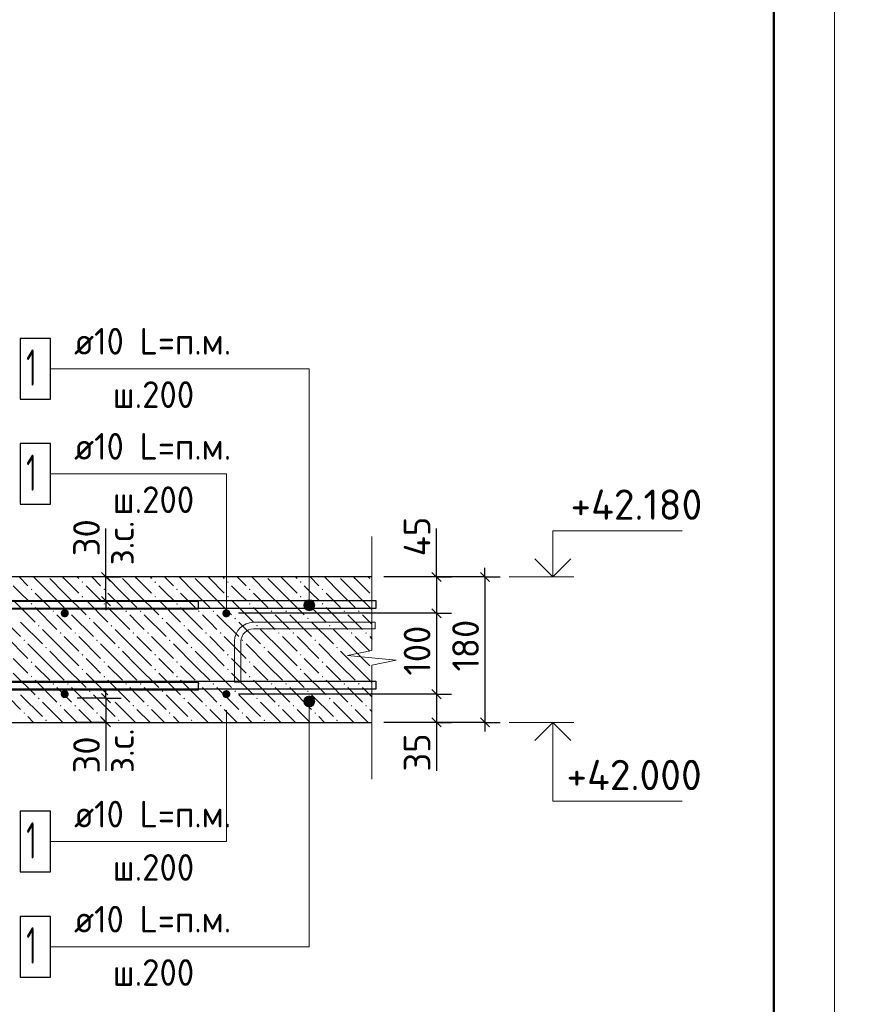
# Model space of a CAD drawing. Header units: millimetres. Extents: x 40580 to 1930067, y -240640 to 81020.
# Tile 609 of 656: x 1538629 to 1545604, y -232821 to -224700. Entities that reach past the tile are written whole.
import ezdxf

# ---------------------------------------------------------------- set-up
doc = ezdxf.new("R2010")
doc.units = ezdxf.units.MM
for name, color, linetype, lineweight in [('Standard', 7, 'Continuous', 25), ('ЖБ Перекрытие верхний уровень', 7, 'Continuous', 35), ('Позиционная метка линия выноска', 7, 'Continuous', 13), ('Примечания', 7, 'Continuous', 13), ('Фиксатор', 7, 'Continuous', 25), ('Фоновоя арматура Х1', 52, 'Continuous', 25)]:
    doc.layers.add(name, color=color, linetype=linetype, lineweight=lineweight)
doc.layers.add('Размерная выноска', color=7, linetype='Continuous')
doc.styles.add('ISOCPEUR', font='isocpeur.ttf')

msp = doc.modelspace()

# ---------------------------------------------------------------- hatches: boundary and pattern name
at = {"layer": 'ЖБ Перекрытие верхний уровень', "linetype": 'Continuous', "lineweight": -3, "transparency": 33554687}
for points in [[(1539139.7, -229338.8), (1539146.2, -229332.3), (1539152.7, -229338.8), (1539146.2, -229345.3)], [(1539739.7, -229338.8), (1539746.2, -229332.3), (1539752.7, -229338.8), (1539746.2, -229345.3)], [(1540339.7, -229338.8), (1540346.2, -229332.3), (1540352.7, -229338.8), (1540346.2, -229345.3)], [(1540939.7, -229338.8), (1540946.2, -229332.3), (1540952.7, -229338.8), (1540946.2, -229345.3)], [(1538719.7, -229398.8), (1538726.2, -229392.3), (1538732.7, -229398.8), (1538726.2, -229405.3)], [(1539319.7, -229398.8), (1539326.2, -229392.3), (1539332.7, -229398.8), (1539326.2, -229405.3)], [(1539919.7, -229398.8), (1539926.2, -229392.3), (1539932.7, -229398.8), (1539926.2, -229405.3)], [(1540519.7, -229398.8), (1540526.2, -229392.3), (1540532.7, -229398.8), (1540526.2, -229405.3)], [(1541119.7, -229398.8), (1541126.2, -229392.3), (1541132.7, -229398.8), (1541126.2, -229405.3)], [(1538719.7, -229518.8), (1538726.2, -229512.3), (1538732.7, -229518.8), (1538726.2, -229525.3)], [(1539139.7, -229458.8), (1539146.2, -229452.3), (1539152.7, -229458.8), (1539146.2, -229465.3)], [(1539319.7, -229518.8), (1539326.2, -229512.3), (1539332.7, -229518.8), (1539326.2, -229525.3)], [(1539739.7, -229458.8), (1539746.2, -229452.3), (1539752.7, -229458.8), (1539746.2, -229465.3)], [(1539919.7, -229518.8), (1539926.2, -229512.3), (1539932.7, -229518.8), (1539926.2, -229525.3)], [(1540339.7, -229458.8), (1540346.2, -229452.3), (1540352.7, -229458.8), (1540346.2, -229465.3)], [(1540519.7, -229518.8), (1540526.2, -229512.3), (1540532.7, -229518.8), (1540526.2, -229525.3)], [(1540939.7, -229458.8), (1540946.2, -229452.3), (1540952.7, -229458.8), (1540946.2, -229465.3)], [(1541119.7, -229518.8), (1541126.2, -229512.3), (1541132.7, -229518.8), (1541126.2, -229525.3)], [(1538899.7, -229578.8), (1538906.2, -229572.3), (1538912.7, -229578.8), (1538906.2, -229585.3)], [(1539019.7, -229578.8), (1539026.2, -229572.3), (1539032.7, -229578.8), (1539026.2, -229585.3)], [(1539499.7, -229578.8), (1539506.2, -229572.3), (1539512.7, -229578.8), (1539506.2, -229585.3)], [(1539619.7, -229578.8), (1539626.2, -229572.3), (1539632.7, -229578.8), (1539626.2, -229585.3)], [(1540099.7, -229578.8), (1540106.2, -229572.3), (1540112.7, -229578.8), (1540106.2, -229585.3)], [(1540219.7, -229578.8), (1540226.2, -229572.3), (1540232.7, -229578.8), (1540226.2, -229585.3)], [(1540699.7, -229578.8), (1540706.2, -229572.3), (1540712.7, -229578.8), (1540706.2, -229585.3)], [(1540819.7, -229578.8), (1540826.2, -229572.3), (1540832.7, -229578.8), (1540826.2, -229585.3)], [(1541299.7, -229578.8), (1541306.2, -229572.3), (1541312.7, -229578.8), (1541306.2, -229585.3)], [(1541419.7, -229578.8), (1541426.2, -229572.3), (1541432.7, -229578.8), (1541426.2, -229585.3)], [(1539199.7, -229638.8), (1539206.2, -229632.3), (1539212.7, -229638.8), (1539206.2, -229645.3)], [(1539799.7, -229638.8), (1539806.2, -229632.3), (1539812.7, -229638.8), (1539806.2, -229645.3)], [(1540399.7, -229638.8), (1540406.2, -229632.3), (1540412.7, -229638.8), (1540406.2, -229645.3)], [(1540999.7, -229638.8), (1541006.2, -229632.3), (1541012.7, -229638.8), (1541006.2, -229645.3)], [(1538779.7, -229698.8), (1538786.2, -229692.3), (1538792.7, -229698.8), (1538786.2, -229705.3)], [(1538959.7, -229758.8), (1538966.2, -229752.3), (1538972.7, -229758.8), (1538966.2, -229765.3)], [(1539079.7, -229758.8), (1539086.2, -229752.3), (1539092.7, -229758.8), (1539086.2, -229765.3)], [(1539379.7, -229698.8), (1539386.2, -229692.3), (1539392.7, -229698.8), (1539386.2, -229705.3)], [(1539559.7, -229758.8), (1539566.2, -229752.3), (1539572.7, -229758.8), (1539566.2, -229765.3)], [(1539679.7, -229758.8), (1539686.2, -229752.3), (1539692.7, -229758.8), (1539686.2, -229765.3)], [(1539979.7, -229698.8), (1539986.2, -229692.3), (1539992.7, -229698.8), (1539986.2, -229705.3)], [(1540159.7, -229758.8), (1540166.2, -229752.3), (1540172.7, -229758.8), (1540166.2, -229765.3)], [(1540279.7, -229758.8), (1540286.2, -229752.3), (1540292.7, -229758.8), (1540286.2, -229765.3)], [(1540579.7, -229698.8), (1540586.2, -229692.3), (1540592.7, -229698.8), (1540586.2, -229705.3)], [(1540759.7, -229758.8), (1540766.2, -229752.3), (1540772.7, -229758.8), (1540766.2, -229765.3)], [(1540879.7, -229758.8), (1540886.2, -229752.3), (1540892.7, -229758.8), (1540886.2, -229765.3)], [(1541179.7, -229698.8), (1541186.2, -229692.3), (1541192.7, -229698.8), (1541186.2, -229705.3)], [(1541359.7, -229758.8), (1541366.2, -229752.3), (1541372.7, -229758.8), (1541366.2, -229765.3)], [(1541479.7, -229758.8), (1541486.2, -229752.3), (1541492.7, -229758.8), (1541486.2, -229765.3)], [(1538659.7, -229818.8), (1538666.2, -229812.3), (1538672.7, -229818.8), (1538666.2, -229825.3)], [(1539259.7, -229818.8), (1539266.2, -229812.3), (1539272.7, -229818.8), (1539266.2, -229825.3)], [(1539859.7, -229818.8), (1539866.2, -229812.3), (1539872.7, -229818.8), (1539866.2, -229825.3)], [(1540459.7, -229818.8), (1540466.2, -229812.3), (1540472.7, -229818.8), (1540466.2, -229825.3)], [(1541059.7, -229818.8), (1541066.2, -229812.3), (1541072.7, -229818.8), (1541066.2, -229825.3)], [(1538839.7, -229878.8), (1538846.2, -229872.3), (1538852.7, -229878.8), (1538846.2, -229885.3)], [(1539439.7, -229878.8), (1539446.2, -229872.3), (1539452.7, -229878.8), (1539446.2, -229885.3)], [(1540039.7, -229878.8), (1540046.2, -229872.3), (1540052.7, -229878.8), (1540046.2, -229885.3)], [(1540639.7, -229878.8), (1540646.2, -229872.3), (1540652.7, -229878.8), (1540646.2, -229885.3)], [(1541239.7, -229878.8), (1541246.2, -229872.3), (1541252.7, -229878.8), (1541246.2, -229885.3)], [(1538719.7, -229998.8), (1538726.2, -229992.3), (1538732.7, -229998.8), (1538726.2, -230005.3)], [(1539139.7, -229938.8), (1539146.2, -229932.3), (1539152.7, -229938.8), (1539146.2, -229945.3)], [(1539319.7, -229998.8), (1539326.2, -229992.3), (1539332.7, -229998.8), (1539326.2, -230005.3)], [(1539739.7, -229938.8), (1539746.2, -229932.3), (1539752.7, -229938.8), (1539746.2, -229945.3)], [(1539919.7, -229998.8), (1539926.2, -229992.3), (1539932.7, -229998.8), (1539926.2, -230005.3)], [(1540339.7, -229938.8), (1540346.2, -229932.3), (1540352.7, -229938.8), (1540346.2, -229945.3)], [(1540519.7, -229998.8), (1540526.2, -229992.3), (1540532.7, -229998.8), (1540526.2, -230005.3)], [(1540939.7, -229938.8), (1540946.2, -229932.3), (1540952.7, -229938.8), (1540946.2, -229945.3)], [(1541119.7, -229998.8), (1541126.2, -229992.3), (1541132.7, -229998.8), (1541126.2, -230005.3)], [(1539139.7, -230058.8), (1539146.2, -230052.3), (1539152.7, -230058.8), (1539146.2, -230065.3)], [(1539739.7, -230058.8), (1539746.2, -230052.3), (1539752.7, -230058.8), (1539746.2, -230065.3)], [(1540339.7, -230058.8), (1540346.2, -230052.3), (1540352.7, -230058.8), (1540346.2, -230065.3)], [(1540939.7, -230058.8), (1540946.2, -230052.3), (1540952.7, -230058.8), (1540946.2, -230065.3)], [(1538719.7, -230118.8), (1538726.2, -230112.3), (1538732.7, -230118.8), (1538726.2, -230125.3)], [(1539319.7, -230118.8), (1539326.2, -230112.3), (1539332.7, -230118.8), (1539326.2, -230125.3)], [(1539919.7, -230118.8), (1539926.2, -230112.3), (1539932.7, -230118.8), (1539926.2, -230125.3)], [(1540519.7, -230118.8), (1540526.2, -230112.3), (1540532.7, -230118.8), (1540526.2, -230125.3)], [(1541119.7, -230118.8), (1541126.2, -230112.3), (1541132.7, -230118.8), (1541126.2, -230125.3)], [(1538899.7, -230178.8), (1538906.2, -230172.3), (1538912.7, -230178.8), (1538906.2, -230185.3)], [(1539019.7, -230178.8), (1539026.2, -230172.3), (1539032.7, -230178.8), (1539026.2, -230185.3)], [(1539199.7, -230238.8), (1539206.2, -230232.3), (1539212.7, -230238.8), (1539206.2, -230245.3)], [(1539499.7, -230178.8), (1539506.2, -230172.3), (1539512.7, -230178.8), (1539506.2, -230185.3)], [(1539619.7, -230178.8), (1539626.2, -230172.3), (1539632.7, -230178.8), (1539626.2, -230185.3)], [(1539799.7, -230238.8), (1539806.2, -230232.3), (1539812.7, -230238.8), (1539806.2, -230245.3)], [(1540099.7, -230178.8), (1540106.2, -230172.3), (1540112.7, -230178.8), (1540106.2, -230185.3)], [(1540219.7, -230178.8), (1540226.2, -230172.3), (1540232.7, -230178.8), (1540226.2, -230185.3)], [(1540399.7, -230238.8), (1540406.2, -230232.3), (1540412.7, -230238.8), (1540406.2, -230245.3)], [(1540699.7, -230178.8), (1540706.2, -230172.3), (1540712.7, -230178.8), (1540706.2, -230185.3)], [(1540819.7, -230178.8), (1540826.2, -230172.3), (1540832.7, -230178.8), (1540826.2, -230185.3)], [(1540999.7, -230238.8), (1541006.2, -230232.3), (1541012.7, -230238.8), (1541006.2, -230245.3)], [(1541299.7, -230178.8), (1541306.2, -230172.3), (1541312.7, -230178.8), (1541306.2, -230185.3)], [(1541419.7, -230178.8), (1541426.2, -230172.3), (1541432.7, -230178.8), (1541426.2, -230185.3)], [(1538779.7, -230298.8), (1538786.2, -230292.3), (1538792.7, -230298.8), (1538786.2, -230305.3)], [(1539379.7, -230298.8), (1539386.2, -230292.3), (1539392.7, -230298.8), (1539386.2, -230305.3)], [(1539979.7, -230298.8), (1539986.2, -230292.3), (1539992.7, -230298.8), (1539986.2, -230305.3)], [(1540579.7, -230298.8), (1540586.2, -230292.3), (1540592.7, -230298.8), (1540586.2, -230305.3)], [(1541179.7, -230298.8), (1541186.2, -230292.3), (1541192.7, -230298.8), (1541186.2, -230305.3)], [(1538659.7, -230418.8), (1538666.2, -230412.3), (1538672.7, -230418.8), (1538666.2, -230425.3)], [(1538959.7, -230358.8), (1538966.2, -230352.3), (1538972.7, -230358.8), (1538966.2, -230365.3)], [(1539079.7, -230358.8), (1539086.2, -230352.3), (1539092.7, -230358.8), (1539086.2, -230365.3)], [(1539259.7, -230418.8), (1539266.2, -230412.3), (1539272.7, -230418.8), (1539266.2, -230425.3)], [(1539559.7, -230358.8), (1539566.2, -230352.3), (1539572.7, -230358.8), (1539566.2, -230365.3)], [(1539679.7, -230358.8), (1539686.2, -230352.3), (1539692.7, -230358.8), (1539686.2, -230365.3)], [(1539859.7, -230418.8), (1539866.2, -230412.3), (1539872.7, -230418.8), (1539866.2, -230425.3)], [(1540159.7, -230358.8), (1540166.2, -230352.3), (1540172.7, -230358.8), (1540166.2, -230365.3)], [(1540279.7, -230358.8), (1540286.2, -230352.3), (1540292.7, -230358.8), (1540286.2, -230365.3)], [(1540459.7, -230418.8), (1540466.2, -230412.3), (1540472.7, -230418.8), (1540466.2, -230425.3)], [(1540759.7, -230358.8), (1540766.2, -230352.3), (1540772.7, -230358.8), (1540766.2, -230365.3)], [(1540879.7, -230358.8), (1540886.2, -230352.3), (1540892.7, -230358.8), (1540886.2, -230365.3)], [(1541059.7, -230418.8), (1541066.2, -230412.3), (1541072.7, -230418.8), (1541066.2, -230425.3)], [(1541359.7, -230358.8), (1541366.2, -230352.3), (1541372.7, -230358.8), (1541366.2, -230365.3)], [(1541479.7, -230358.8), (1541486.2, -230352.3), (1541492.7, -230358.8), (1541486.2, -230365.3)], [(1538839.7, -230478.8), (1538846.2, -230472.3), (1538852.7, -230478.8), (1538846.2, -230485.3)], [(1539439.7, -230478.8), (1539446.2, -230472.3), (1539452.7, -230478.8), (1539446.2, -230485.3)], [(1540039.7, -230478.8), (1540046.2, -230472.3), (1540052.7, -230478.8), (1540046.2, -230485.3)], [(1540639.7, -230478.8), (1540646.2, -230472.3), (1540652.7, -230478.8), (1540646.2, -230485.3)], [(1541239.7, -230478.8), (1541246.2, -230472.3), (1541252.7, -230478.8), (1541246.2, -230485.3)]]:
    msp.add_hatch(color=7, dxfattribs=at).paths.add_polyline_path(points, flags=16)
at = {"layer": 'Позиционная метка линия выноска', "linetype": 'Continuous', "lineweight": 13, "transparency": 33554687}
for points in [[(1541055.7, -229507.2), (1540978.3, -229507.2), (1540972, -229529.7)], [(1541055.7, -229507.2), (1540972, -229529.7), (1541062, -229529.7)], [(1541039.5, -229491), (1540994.5, -229491), (1540978.3, -229507.2)], [(1541039.5, -229491), (1540978.3, -229507.2), (1541055.7, -229507.2)], [(1540994.5, -229491), (1541039.5, -229491), (1541017, -229484.7)], [(1541062, -229529.7), (1540972, -229529.7), (1540978.3, -229552.2)], [(1541062, -229529.7), (1540978.3, -229552.2), (1541055.7, -229552.2)], [(1541055.7, -229552.2), (1540978.3, -229552.2), (1540994.5, -229568.4)], [(1541055.7, -229552.2), (1540994.5, -229568.4), (1541039.5, -229568.4)], [(1541039.5, -229568.4), (1540994.5, -229568.4), (1541017, -229574.7)], [(1540972, -230323.1), (1541062, -230323.1), (1541055.7, -230300.6)], [(1540972, -230323.1), (1541055.7, -230300.6), (1540978.3, -230300.6)], [(1540978.3, -230345.6), (1541062, -230323.1), (1540972, -230323.1)], [(1540978.3, -230300.6), (1541055.7, -230300.6), (1541039.5, -230284.4)], [(1540978.3, -230300.6), (1541039.5, -230284.4), (1540994.5, -230284.4)], [(1540978.3, -230345.6), (1541055.7, -230345.6), (1541062, -230323.1)], [(1540994.5, -230284.4), (1541039.5, -230284.4), (1541017, -230278.1)], [(1540994.5, -230361.8), (1541055.7, -230345.6), (1540978.3, -230345.6)], [(1540994.5, -230361.8), (1541039.5, -230361.8), (1541055.7, -230345.6)], [(1541039.5, -230361.8), (1540994.5, -230361.8), (1541017, -230368.1)]]:
    msp.add_hatch(color=7, dxfattribs=at).paths.add_polyline_path(points)
at = {"layer": 'Фоновоя арматура Х1', "linetype": 'Continuous', "lineweight": -3, "transparency": 33554687}
for points in [[(1539033.3, -229596.4), (1539030.8, -229583.7), (1539023.5, -229572.8), (1539012.7, -229565.6), (1539000, -229563.1), (1538987.2, -229565.6), (1538976.4, -229572.8), (1538969.2, -229583.7), (1538966.7, -229596.4), (1538969.2, -229609.2), (1538976.4, -229620), (1538987.2, -229627.2), (1539000, -229629.7), (1539012.7, -229627.2), (1539023.5, -229620), (1539030.8, -229609.2)], [(1540366.7, -229596.4), (1540364.1, -229583.7), (1540356.9, -229572.8), (1540346.1, -229565.6), (1540333.3, -229563.1), (1540320.6, -229565.6), (1540309.7, -229572.8), (1540302.5, -229583.7), (1540300, -229596.4), (1540302.5, -229609.2), (1540309.7, -229620), (1540320.6, -229627.2), (1540333.3, -229629.7), (1540346.1, -229627.2), (1540356.9, -229620), (1540364.1, -229609.2)], [(1539033.3, -230263.1), (1539030.8, -230250.3), (1539023.5, -230239.5), (1539012.7, -230232.3), (1539000, -230229.7), (1538987.2, -230232.3), (1538976.4, -230239.5), (1538969.2, -230250.3), (1538966.7, -230263.1), (1538969.2, -230275.8), (1538976.4, -230286.6), (1538987.2, -230293.9), (1539000, -230296.4), (1539012.7, -230293.9), (1539023.5, -230286.6), (1539030.8, -230275.8)], [(1540366.7, -230263.1), (1540364.1, -230250.3), (1540356.9, -230239.5), (1540346.1, -230232.3), (1540333.3, -230229.7), (1540320.6, -230232.3), (1540309.7, -230239.5), (1540302.5, -230250.3), (1540300, -230263.1), (1540302.5, -230275.8), (1540309.7, -230286.6), (1540320.6, -230293.9), (1540333.3, -230296.4), (1540346.1, -230293.9), (1540356.9, -230286.6), (1540364.1, -230275.8)]]:
    msp.add_hatch(color=7, dxfattribs=at).paths.add_polyline_path(points)

# ---------------------------------------------------------------- linework, layer by layer
at = {"color": 38, "linetype": 'Continuous', "lineweight": 25, "true_color": 0x5f1e0f, "transparency": 33554687}
for points in [[(1537455.6, -229496.4), (1540100, -229496.4), (1540100, -229563.1)], [(1540100, -229563.1), (1537460.2, -229563.1)], [(1537460.2, -230163.1), (1540100, -230163.1), (1540100, -230229.7), (1537455.6, -230229.7)]]:
    msp.add_lwpolyline(points, dxfattribs=at)
at = {"layer": 'Standard', "color": 7, "linetype": 'Continuous', "lineweight": 25, "transparency": 33554687}
for p, q in [((1539377.3, -229333.9), (1539302.3, -229258.9)), ((1542029.1, -229258.9), (1542104.1, -229333.9)), ((1542429.1, -229258.9), (1542504.1, -229333.9)), ((1539377.3, -229533.9), (1539302.3, -229458.9)), ((1542029.1, -229558.9), (1542104.1, -229633.9)), ((1542029.1, -230225.6), (1542104.1, -230300.6)), ((1539302.3, -230258.9), (1539377.3, -230333.9)), ((1539302.3, -230458.9), (1539377.3, -230533.9)), ((1542029.1, -230458.9), (1542104.1, -230533.9)), ((1542429.1, -230458.9), (1542504.1, -230533.9))]:
    msp.add_line(p, q, dxfattribs=at)
at = {"layer": 'Standard', "color": 7, "linetype": 'Continuous', "lineweight": -3, "transparency": 33554687}
for p, q in [((1539339.8, -229296.4), (1539339.8, -229221.4)), ((1542066.6, -229296.4), (1542066.6, -229221.4)), ((1542466.6, -229296.4), (1542466.6, -229221.4)), ((1539339.8, -229496.4), (1539339.8, -229296.4)), ((1542066.6, -229296.4), (1542066.6, -229596.4)), ((1539339.8, -229496.4), (1539339.8, -229571.4)), ((1542066.6, -229596.4), (1542066.6, -230263.1)), ((1539339.8, -230296.4), (1539339.8, -230221.4)), ((1539339.8, -230296.4), (1539339.8, -230496.4)), ((1542066.6, -230263.1), (1542066.6, -230496.4)), ((1539339.8, -230496.4), (1539339.8, -230571.4)), ((1542066.6, -230496.4), (1542066.6, -230571.4)), ((1542466.6, -230496.4), (1542466.6, -230571.4))]:
    msp.add_line(p, q, dxfattribs=at)
at = {"layer": 'Standard', "color": 251, "linetype": 'Continuous', "lineweight": -3, "true_color": 0x656565, "transparency": 33554687}
for p, q in [((1539339.8, -229296.4), (1539103.2, -229296.4)), ((1539339.8, -229296.4), (1539214.8, -229296.4)), ((1539339.8, -229296.4), (1539464.8, -229296.4)), ((1542466.6, -229296.4), (1541633.3, -229296.4)), ((1542066.6, -229296.4), (1541941.7, -229296.4)), ((1542066.6, -229296.4), (1542191.6, -229296.4)), ((1542466.6, -229296.4), (1542341.7, -229296.4)), ((1542466.6, -229296.4), (1542591.6, -229296.4)), ((1539339.8, -229496.4), (1539101.7, -229496.4)), ((1539339.8, -229496.4), (1539214.8, -229496.4)), ((1539339.8, -229496.4), (1539464.8, -229496.4)), ((1542066.6, -229596.4), (1541941.7, -229596.4)), ((1542066.6, -229596.4), (1542191.6, -229596.4)), ((1539339.8, -230296.4), (1539101.7, -230296.4)), ((1539339.8, -230296.4), (1539214.8, -230296.4)), ((1539339.8, -230296.4), (1539464.8, -230296.4)), ((1542066.6, -230263.1), (1541941.7, -230263.1)), ((1542066.6, -230263.1), (1542191.6, -230263.1)), ((1539339.8, -230496.4), (1539103.2, -230496.4)), ((1539339.8, -230496.4), (1539214.8, -230496.4)), ((1539339.8, -230496.4), (1539464.8, -230496.4)), ((1542466.6, -230496.4), (1541633.3, -230496.4)), ((1542066.6, -230496.4), (1541941.7, -230496.4)), ((1542066.6, -230496.4), (1542191.6, -230496.4)), ((1542466.6, -230496.4), (1542341.7, -230496.4)), ((1542466.6, -230496.4), (1542591.6, -230496.4))]:
    msp.add_line(p, q, dxfattribs=at)
at = {"layer": 'Standard', "color": 7, "linetype": 'Continuous', "lineweight": 13, "transparency": 33554687}
for points in [[(1503350, -239549.7), (1545350, -239549.7), (1545350, -209849.7), (1503350, -209849.7), (1503350, -239549.7)], [(1545350, -239549.7), (1587350, -239549.7), (1587350, -209849.7), (1545350, -209849.7), (1545350, -239549.7)]]:
    msp.add_lwpolyline(points, close=True, dxfattribs=at)
at = {"layer": 'Standard', "color": 7, "linetype": 'Continuous', "lineweight": 50, "transparency": 33554687}
msp.add_lwpolyline([(1505350, -210349.7), (1544850, -210349.7), (1544850, -239049.7), (1505350, -239049.7), (1505350, -210349.7)], close=True, dxfattribs=at)
at = {"layer": 'Standard', "color": 251, "linetype": 'Continuous', "lineweight": -3, "true_color": 0x656565, "transparency": 33554687}
for points in [[(1542066.6, -229296.4), (1542049.6, -229296.4), (1542049.6, -229296.4), (1542049.6, -229296.4), (1542049.6, -229296.4), (1541633.3, -229296.4)], [(1542066.6, -229596.4), (1542049.6, -229596.4), (1542049.6, -229596.4), (1542049.6, -229596.4), (1542049.6, -229596.4), (1540433.3, -229596.4)], [(1542066.6, -230263.1), (1542049.6, -230263.1), (1542049.6, -230263.1), (1540433.3, -230263.1)], [(1542066.6, -230496.4), (1542049.6, -230496.4), (1542049.6, -230496.4), (1541633.3, -230496.4)]]:
    msp.add_lwpolyline(points, dxfattribs=at)
at = {"layer": 'Standard', "color": 7, "linetype": 'Continuous', "lineweight": -3, "transparency": 33554687}
msp.add_lwpolyline([(1542466.6, -229296.4), (1542466.6, -229914.9), (1542466.6, -229914.9), (1542466.6, -230496.4)], dxfattribs=at)
at = {"layer": 'ЖБ Перекрытие верхний уровень', "color": 7, "linetype": 'Continuous', "lineweight": 25, "transparency": 33554687}
for p, q in [((1541533.3, -229296.4), (1537066.6, -229296.4)), ((1538266.6, -230496.4), (1541533.3, -230496.4))]:
    msp.add_line(p, q, dxfattribs=at)
at = {"layer": 'ЖБ Перекрытие верхний уровень', "color": 9, "linetype": 'Continuous', "lineweight": -3, "true_color": 0xc7c7c7, "transparency": 33554687}
for p, q in [((1538623.8, -229296.4), (1538696.2, -229368.8)), ((1538876.2, -229428.8), (1538743.8, -229296.4)), ((1538876.2, -229308.8), (1538996.2, -229428.8)), ((1538996.2, -229308.8), (1538983.8, -229296.4)), ((1538996.2, -229308.8), (1539116.2, -229428.8)), ((1539103.8, -229296.4), (1539116.2, -229308.8)), ((1539223.8, -229296.4), (1539296.2, -229368.8)), ((1539476.2, -229428.8), (1539343.8, -229296.4)), ((1539476.2, -229308.8), (1539596.2, -229428.8)), ((1539596.2, -229308.8), (1539583.8, -229296.4)), ((1539596.2, -229308.8), (1539716.2, -229428.8)), ((1539703.8, -229296.4), (1539716.2, -229308.8)), ((1539823.8, -229296.4), (1539896.2, -229368.8)), ((1540076.2, -229428.8), (1539943.8, -229296.4)), ((1540076.2, -229308.8), (1540196.2, -229428.8)), ((1540196.2, -229308.8), (1540183.8, -229296.4)), ((1540196.2, -229308.8), (1540316.2, -229428.8)), ((1540303.8, -229296.4), (1540316.2, -229308.8)), ((1540423.8, -229296.4), (1540496.2, -229368.8)), ((1540676.2, -229428.8), (1540543.8, -229296.4)), ((1540676.2, -229308.8), (1540796.2, -229428.8)), ((1540796.2, -229308.8), (1540783.8, -229296.4)), ((1540796.2, -229308.8), (1540916.2, -229428.8)), ((1540903.8, -229296.4), (1540916.2, -229308.8)), ((1541023.8, -229296.4), (1541096.2, -229368.8)), ((1541276.2, -229428.8), (1541143.8, -229296.4)), ((1541276.2, -229308.8), (1541396.2, -229428.8)), ((1541396.2, -229308.8), (1541383.8, -229296.4)), ((1541396.2, -229308.8), (1541516.2, -229428.8)), ((1541503.8, -229296.4), (1541516.2, -229308.8)), ((1538636.2, -229428.8), (1538576.2, -229368.8)), ((1538696.2, -229488.8), (1538636.2, -229428.8)), ((1538756.2, -229428.8), (1538876.2, -229548.8)), ((1538876.2, -229428.8), (1538996.2, -229548.8)), ((1538996.2, -229428.8), (1539176.2, -229608.8)), ((1539236.2, -229428.8), (1539176.2, -229368.8)), ((1539296.2, -229488.8), (1539236.2, -229428.8)), ((1539356.2, -229428.8), (1539476.2, -229548.8)), ((1539476.2, -229428.8), (1539596.2, -229548.8)), ((1539596.2, -229428.8), (1539776.2, -229608.8)), ((1539836.2, -229428.8), (1539776.2, -229368.8)), ((1539896.2, -229488.8), (1539836.2, -229428.8)), ((1539956.2, -229428.8), (1540076.2, -229548.8)), ((1540076.2, -229428.8), (1540196.2, -229548.8)), ((1540196.2, -229428.8), (1540376.2, -229608.8)), ((1540436.2, -229428.8), (1540376.2, -229368.8)), ((1540496.2, -229488.8), (1540436.2, -229428.8)), ((1540556.2, -229428.8), (1540676.2, -229548.8)), ((1540676.2, -229428.8), (1540796.2, -229548.8)), ((1540796.2, -229428.8), (1540976.2, -229608.8)), ((1541036.2, -229428.8), (1540976.2, -229368.8)), ((1541096.2, -229488.8), (1541036.2, -229428.8)), ((1541156.2, -229428.8), (1541276.2, -229548.8)), ((1541276.2, -229428.8), (1541396.2, -229548.8)), ((1541396.2, -229428.8), (1541533.3, -229565.9)), ((1538576.2, -229488.8), (1538756.2, -229668.8)), ((1539176.2, -229488.8), (1539356.2, -229668.8)), ((1539776.2, -229488.8), (1539956.2, -229668.8)), ((1540376.2, -229488.8), (1540556.2, -229668.8)), ((1540976.2, -229488.8), (1541156.2, -229668.8)), ((1538756.2, -229548.8), (1538936.2, -229728.8)), ((1539356.2, -229548.8), (1539536.2, -229728.8)), ((1539956.2, -229548.8), (1540136.2, -229728.8)), ((1540556.2, -229548.8), (1540736.2, -229728.8)), ((1541156.2, -229548.8), (1541336.2, -229728.8)), ((1538456.2, -229608.8), (1538636.2, -229788.8)), ((1538636.2, -229668.8), (1538816.2, -229848.8)), ((1538996.2, -229668.8), (1538936.2, -229608.8)), ((1539056.2, -229728.8), (1538996.2, -229668.8)), ((1539056.2, -229608.8), (1539236.2, -229788.8)), ((1539236.2, -229668.8), (1539416.2, -229848.8)), ((1539596.2, -229668.8), (1539536.2, -229608.8)), ((1539656.2, -229728.8), (1539596.2, -229668.8)), ((1539656.2, -229608.8), (1539836.2, -229788.8)), ((1539836.2, -229668.8), (1540016.2, -229848.8)), ((1540196.2, -229668.8), (1540136.2, -229608.8)), ((1540256.2, -229728.8), (1540196.2, -229668.8)), ((1540256.2, -229608.8), (1540436.2, -229788.8)), ((1540436.2, -229668.8), (1540616.2, -229848.8)), ((1540796.2, -229668.8), (1540736.2, -229608.8)), ((1540856.2, -229728.8), (1540796.2, -229668.8)), ((1540856.2, -229608.8), (1541036.2, -229788.8)), ((1541036.2, -229668.8), (1541216.2, -229848.8)), ((1541396.2, -229668.8), (1541336.2, -229608.8)), ((1541456.2, -229728.8), (1541396.2, -229668.8)), ((1541456.2, -229608.8), (1541533.3, -229685.9)), ((1538996.2, -229908.8), (1538816.2, -229728.8)), ((1539596.2, -229908.8), (1539416.2, -229728.8)), ((1540196.2, -229908.8), (1540016.2, -229728.8)), ((1540796.2, -229908.8), (1540616.2, -229728.8)), ((1541396.2, -229908.8), (1541216.2, -229728.8)), ((1538516.2, -229788.8), (1538696.2, -229968.8)), ((1538996.2, -229788.8), (1539116.2, -229908.8)), ((1539116.2, -229788.8), (1539296.2, -229968.8)), ((1539596.2, -229788.8), (1539716.2, -229908.8)), ((1539716.2, -229788.8), (1539896.2, -229968.8)), ((1540196.2, -229788.8), (1540316.2, -229908.8)), ((1540316.2, -229788.8), (1540496.2, -229968.8)), ((1540796.2, -229788.8), (1540916.2, -229908.8)), ((1540916.2, -229788.8), (1541096.2, -229968.8)), ((1541396.2, -229788.8), (1541516.2, -229908.8)), ((1541516.2, -229788.8), (1541533.3, -229805.9)), ((1538876.2, -230028.8), (1538696.2, -229848.8)), ((1538876.2, -229908.8), (1538996.2, -230028.8)), ((1538996.2, -229908.8), (1539116.2, -230028.8)), ((1539476.2, -230028.8), (1539296.2, -229848.8)), ((1539476.2, -229908.8), (1539596.2, -230028.8)), ((1539596.2, -229908.8), (1539716.2, -230028.8)), ((1540076.2, -230028.8), (1539896.2, -229848.8)), ((1540076.2, -229908.8), (1540196.2, -230028.8)), ((1540196.2, -229908.8), (1540316.2, -230028.8)), ((1540676.2, -230028.8), (1540496.2, -229848.8)), ((1540676.2, -229908.8), (1540796.2, -230028.8)), ((1540796.2, -229908.8), (1540916.2, -230028.8)), ((1541276.2, -230028.8), (1541096.2, -229848.8)), ((1541276.2, -229908.8), (1541396.2, -230028.8)), ((1541396.2, -229908.8), (1541516.2, -230028.8)), ((1538636.2, -230028.8), (1538576.2, -229968.8)), ((1539236.2, -230028.8), (1539176.2, -229968.8)), ((1539836.2, -230028.8), (1539776.2, -229968.8)), ((1540436.2, -230028.8), (1540376.2, -229968.8)), ((1541036.2, -230028.8), (1540976.2, -229968.8)), ((1538576.2, -230088.8), (1538756.2, -230268.8)), ((1538696.2, -230088.8), (1538636.2, -230028.8)), ((1538756.2, -230028.8), (1538876.2, -230148.8)), ((1538876.2, -230028.8), (1538996.2, -230148.8)), ((1538996.2, -230028.8), (1539176.2, -230208.8)), ((1539176.2, -230088.8), (1539356.2, -230268.8)), ((1539296.2, -230088.8), (1539236.2, -230028.8)), ((1539356.2, -230028.8), (1539476.2, -230148.8)), ((1539476.2, -230028.8), (1539596.2, -230148.8)), ((1539596.2, -230028.8), (1539776.2, -230208.8)), ((1539776.2, -230088.8), (1539956.2, -230268.8)), ((1539896.2, -230088.8), (1539836.2, -230028.8)), ((1539956.2, -230028.8), (1540076.2, -230148.8)), ((1540076.2, -230028.8), (1540196.2, -230148.8)), ((1540196.2, -230028.8), (1540376.2, -230208.8)), ((1540376.2, -230088.8), (1540556.2, -230268.8)), ((1540496.2, -230088.8), (1540436.2, -230028.8)), ((1540556.2, -230028.8), (1540676.2, -230148.8)), ((1540676.2, -230028.8), (1540796.2, -230148.8)), ((1540796.2, -230028.8), (1540976.2, -230208.8)), ((1540976.2, -230088.8), (1541156.2, -230268.8)), ((1541096.2, -230088.8), (1541036.2, -230028.8)), ((1541156.2, -230028.8), (1541276.2, -230148.8)), ((1541276.2, -230028.8), (1541396.2, -230148.8)), ((1541396.2, -230028.8), (1541533.3, -230165.9)), ((1538756.2, -230148.8), (1538936.2, -230328.8)), ((1539356.2, -230148.8), (1539536.2, -230328.8)), ((1539956.2, -230148.8), (1540136.2, -230328.8)), ((1540556.2, -230148.8), (1540736.2, -230328.8)), ((1541156.2, -230148.8), (1541336.2, -230328.8)), ((1538456.2, -230208.8), (1538636.2, -230388.8)), ((1538996.2, -230268.8), (1538936.2, -230208.8)), ((1539056.2, -230208.8), (1539236.2, -230388.8)), ((1539596.2, -230268.8), (1539536.2, -230208.8)), ((1539656.2, -230208.8), (1539836.2, -230388.8)), ((1540196.2, -230268.8), (1540136.2, -230208.8)), ((1540256.2, -230208.8), (1540436.2, -230388.8)), ((1540796.2, -230268.8), (1540736.2, -230208.8)), ((1540856.2, -230208.8), (1541036.2, -230388.8)), ((1541396.2, -230268.8), (1541336.2, -230208.8)), ((1541456.2, -230208.8), (1541533.3, -230285.9)), ((1538636.2, -230268.8), (1538816.2, -230448.8)), ((1538983.8, -230496.4), (1538816.2, -230328.8)), ((1539056.2, -230328.8), (1538996.2, -230268.8)), ((1539236.2, -230268.8), (1539416.2, -230448.8)), ((1539583.8, -230496.4), (1539416.2, -230328.8)), ((1539656.2, -230328.8), (1539596.2, -230268.8)), ((1539836.2, -230268.8), (1540016.2, -230448.8)), ((1540183.8, -230496.4), (1540016.2, -230328.8)), ((1540256.2, -230328.8), (1540196.2, -230268.8)), ((1540436.2, -230268.8), (1540616.2, -230448.8)), ((1540783.8, -230496.4), (1540616.2, -230328.8)), ((1540856.2, -230328.8), (1540796.2, -230268.8)), ((1541036.2, -230268.8), (1541216.2, -230448.8)), ((1541383.8, -230496.4), (1541216.2, -230328.8)), ((1541456.2, -230328.8), (1541396.2, -230268.8)), ((1538996.2, -230388.8), (1539103.8, -230496.4)), ((1539116.2, -230388.8), (1539223.8, -230496.4)), ((1539596.2, -230388.8), (1539703.8, -230496.4)), ((1539716.2, -230388.8), (1539823.8, -230496.4)), ((1540196.2, -230388.8), (1540303.8, -230496.4)), ((1540316.2, -230388.8), (1540423.8, -230496.4)), ((1540796.2, -230388.8), (1540903.8, -230496.4)), ((1540916.2, -230388.8), (1541023.8, -230496.4)), ((1541396.2, -230388.8), (1541503.8, -230496.4)), ((1541516.2, -230388.8), (1541533.3, -230405.9)), ((1538743.8, -230496.4), (1538696.2, -230448.8)), ((1539343.8, -230496.4), (1539296.2, -230448.8)), ((1539943.8, -230496.4), (1539896.2, -230448.8)), ((1540543.8, -230496.4), (1540496.2, -230448.8)), ((1541143.8, -230496.4), (1541096.2, -230448.8))]:
    msp.add_line(p, q, dxfattribs=at)
at = {"layer": 'Позиционная метка линия выноска', "color": 7, "linetype": 'Continuous', "lineweight": 13, "transparency": 33554687}
for p, q in [((1541017, -229484.7), (1541017, -229484.7)), ((1540972, -229529.7), (1540972, -229529.7)), ((1541017, -229574.7), (1541017, -229574.7)), ((1541062, -229529.7), (1541062, -229529.7)), ((1540972, -230323.1), (1540972, -230323.1)), ((1541017, -230278.1), (1541017, -230278.1)), ((1541062, -230323.1), (1541062, -230323.1)), ((1541017, -230368.1), (1541017, -230368.1))]:
    msp.add_line(p, q, dxfattribs=at)
for points in [[(1538883.6, -227579.7), (1541017, -227579.7), (1541017, -229529.7)], [(1540333.3, -229596.4), (1540333.3, -228446.4), (1538883.6, -228446.4)], [(1538883.6, -232346.4), (1541017, -232346.4), (1541017, -230323.1)], [(1540333.3, -230396.4), (1540333.3, -231479.7), (1538883.6, -231479.7)]]:
    msp.add_lwpolyline(points, dxfattribs=at)
for centre in [(1541017, -229529.7), (1541017, -230323.1)]:
    msp.add_circle(centre, 45, dxfattribs=at)
at = {"layer": 'Примечания', "color": 7, "linetype": 'Continuous', "lineweight": 13, "transparency": 33554687}
for p, q in [((1541533.3, -228963.1), (1541533.3, -229903.1)), ((1542666.6, -229296.4), (1543200, -229296.4)), ((1541533.3, -229903.1), (1541333.3, -229943.1)), ((1541333.3, -229943.1), (1541733.3, -229983.1)), ((1541733.3, -229983.1), (1541533.3, -230023.1)), ((1541533.3, -230023.1), (1541533.3, -230963.1)), ((1542666.6, -230496.4), (1543200, -230496.4)), ((1541533.3, -230963.1), (1541533.3, -230963.1))]:
    msp.add_line(p, q, dxfattribs=at)
for points in [[(1543025.7, -229296.4), (1543025.7, -228916.4), (1544092.4, -228916.4)], [(1543025.7, -230496.4), (1543025.7, -231146.4), (1544092.4, -231146.4)]]:
    msp.add_lwpolyline(points, dxfattribs=at)
at = {"layer": 'Примечания', "color": 7, "linetype": 'Continuous', "lineweight": -3, "transparency": 33554687}
for points in [[(1542877.2, -229147.9), (1543025.7, -229296.4), (1543174.2, -229147.9)], [(1542877.2, -230644.9), (1543025.7, -230496.4), (1543174.2, -230644.9)]]:
    msp.add_lwpolyline(points, dxfattribs=at)
at = {"layer": 'Размерная выноска', "color": 7, "linetype": 'Continuous', "lineweight": -3, "transparency": 33554687}
for p, q in [((1539339.8, -229296.4), (1539339.8, -228896.4)), ((1542066.6, -229296.4), (1542066.6, -228896.4)), ((1539339.8, -230496.4), (1539339.8, -230896.4)), ((1542066.6, -230496.4), (1542066.6, -230896.4))]:
    msp.add_line(p, q, dxfattribs=at)
at = {"layer": 'Фиксатор', "color": 251, "linetype": 'Continuous', "lineweight": 13, "true_color": 0x494949, "transparency": 33554687}
msp.add_lwpolyline([(1540400, -230163.3), (1540400, -229822.3), (1540403.8, -229794.5), (1540413.4, -229765.5), (1540428.4, -229738.8), (1540446.8, -229716.8), (1540468.8, -229698.4), (1540495.5, -229683.4), (1540524.5, -229673.8), (1540552.3, -229670), (1541560, -229670), (1541560, -229723.3), (1540556, -229723.3), (1540536.6, -229726), (1540517.1, -229732.5), (1540499.2, -229742.5), (1540484.6, -229754.6), (1540472.5, -229769.2), (1540462.5, -229787.1), (1540456, -229806.6), (1540453.3, -229826), (1540453.3, -230163.3), (1540400, -230163.3)], dxfattribs=at)
at = {"layer": 'Фоновоя арматура Х1', "color": 7, "linetype": 'Continuous', "lineweight": 25, "transparency": 33554687}
for points in [[(1538633.6, -227829.7), (1538883.6, -227829.7), (1538883.6, -227329.7), (1538633.6, -227329.7), (1538633.6, -227829.7)], [(1538633.6, -227829.7), (1538883.6, -227829.7), (1538883.6, -227329.7), (1538633.6, -227329.7), (1538633.6, -227829.7)], [(1538633.6, -228696.4), (1538883.6, -228696.4), (1538883.6, -228196.4), (1538633.6, -228196.4), (1538633.6, -228696.4)], [(1538633.6, -228696.4), (1538883.6, -228696.4), (1538883.6, -228196.4), (1538633.6, -228196.4), (1538633.6, -228696.4)], [(1538633.6, -231729.7), (1538883.6, -231729.7), (1538883.6, -231229.7), (1538633.6, -231229.7), (1538633.6, -231729.7)], [(1538633.6, -231729.7), (1538883.6, -231729.7), (1538883.6, -231229.7), (1538633.6, -231229.7), (1538633.6, -231729.7)], [(1538633.6, -232596.4), (1538883.6, -232596.4), (1538883.6, -232096.4), (1538633.6, -232096.4), (1538633.6, -232596.4)], [(1538633.6, -232596.4), (1538883.6, -232596.4), (1538883.6, -232096.4), (1538633.6, -232096.4), (1538633.6, -232596.4)]]:
    msp.add_lwpolyline(points, dxfattribs=at)
at = {"layer": 'Фоновоя арматура Х1', "color": 251, "linetype": 'Continuous', "lineweight": -3, "true_color": 0x656565, "transparency": 33554687}
for points in [[(1537233.3, -229489.7), (1541566.6, -229489.7), (1541566.6, -229556.4), (1537233.3, -229556.4), (1537233.3, -229489.7)], [(1537233.3, -229489.7), (1541566.6, -229489.7), (1541566.6, -229556.4), (1537233.3, -229556.4), (1537233.3, -229489.7)], [(1541566.6, -230223.1), (1537233.3, -230223.1), (1537233.3, -230156.4), (1541566.6, -230156.4), (1541566.6, -230223.1)], [(1541566.6, -230223.1), (1537233.3, -230223.1), (1537233.3, -230156.4), (1541566.6, -230156.4), (1541566.6, -230223.1)]]:
    msp.add_lwpolyline(points, dxfattribs=at)

# ---------------------------------------------------------------- texts
at = {"layer": 'Standard', "color": 7, "linetype": 'Continuous', "lineweight": 25, "transparency": 33554687, "char_height": 250, "attachment_point": 7, "style": 'ISOCPEUR'}
for s, insert, width in [('+42.180', (1543171.5, -228824.7), 1048.438), ('+42.000', (1543138.2, -231054.7), 1084.015)]:
    msp.add_mtext(s, dxfattribs=dict(at, insert=insert, width=width))
at = {"layer": 'Standard', "color": 7, "linetype": 'Continuous', "lineweight": 25, "transparency": 33554687, "char_height": 220, "attachment_point": 7, "rotation": 90, "style": 'ISOCPEUR'}
for s, insert, width in [('з.с.', (1539569.9, -229200.1), 446.072), ('30', (1539289.8, -229125.6), 375.735), ('45', (1542016.6, -229125.6), 375.735), ('180', (1542416.6, -230076.3), 485.092), ('100', (1542016.6, -230109.6), 485.085), ('з.с.', (1539569.9, -230913.2), 446.066), ('30', (1539289.8, -230917.5), 375.735), ('35', (1542016.6, -230901.7), 360.165)]:
    msp.add_mtext(s, dxfattribs=dict(at, insert=insert, width=width))
at = {"layer": 'Фоновоя арматура Х1', "color": 7, "linetype": 'Continuous', "lineweight": 13, "transparency": 33554687, "attachment_point": 7, "style": 'ISOCPEUR'}
for s, insert, char_height, width in [('\\W0.94;ø10 L=п.м. ', (1539077.3, -227462.4), 220, 1600.015), ('\\W0.56;1', (1538683.6, -227719.7), 300, 233.324), ('\\W0.56;1', (1538683.6, -227719.7), 300, 233.324), ('\\W0.95;ш.200 ', (1539396.3, -227902.4), 220, 962.814), ('\\W0.94;ø10 L=п.м. ', (1539077.3, -228329.1), 220, 1600.015), ('\\W0.56;1', (1538683.6, -228586.4), 300, 233.324), ('\\W0.56;1', (1538683.6, -228586.4), 300, 233.324), ('\\W0.95;ш.200 ', (1539396.3, -228769.1), 220, 962.814), ('\\W0.94;ø10 L=п.м. ', (1539077.3, -231362.4), 220, 1600.015), ('\\W0.56;1', (1538683.6, -231619.7), 300, 233.324), ('\\W0.56;1', (1538683.6, -231619.7), 300, 233.324), ('\\W0.95;ш.200 ', (1539396.3, -231802.4), 220, 962.814), ('\\W0.94;ø10 L=п.м. ', (1539077.3, -232229.1), 220, 1600.015), ('\\W0.56;1', (1538683.6, -232486.4), 300, 233.324), ('\\W0.56;1', (1538683.6, -232486.4), 300, 233.324), ('\\W0.95;ш.200 ', (1539396.3, -232669.1), 220, 962.814)]:
    msp.add_mtext(s, dxfattribs=dict(at, insert=insert, char_height=char_height, width=width))

doc.saveas('drawing.dxf')
